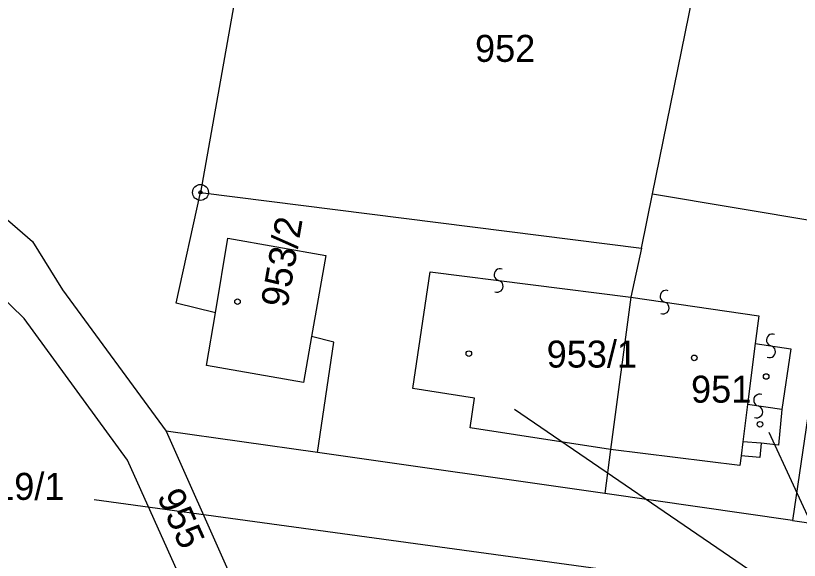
# Model space of a CAD drawing. Extents: x -469926 to -462499, y -1098642 to -1092733.
# Drawn here: x -465755.47 to -465706.1, y -1094497.17 to -1094462.87 of the extents above; entities that cross this region are included whole.
import ezdxf

# ---------------------------------------------------------------- set-up
doc = ezdxf.new("R2010")
doc.units = 0
for name, color, linetype in [('Vrstva 1', 7, 'Continuous'), ('Vrstva 14', 7, 'Continuous'), ('Vrstva 24', 7, 'Continuous'), ('Vrstva 25', 7, 'Continuous'), ('Vrstva 4', 7, 'Continuous'), ('Vrstva 50', 7, 'Continuous'), ('Vrstva 51', 7, 'Continuous'), ('Vrstva 8', 7, 'Continuous')]:
    doc.layers.add(name, color=color, linetype=linetype)

msp = doc.modelspace()

# ---------------------------------------------------------------- linework, layer by layer
at = {"layer": 'Vrstva 1'}
for p, q in [((-465739.84, -1094451.51), (-465743.82, -1094474)), ((-465739.84, -1094451.51), (-465743.82, -1094474)), ((-465765.8, -1094467.28), (-465754.41, -1094477.09)), ((-465765.8, -1094467.28), (-465754.41, -1094477.09)), ((-465754.92, -1094481.93), (-465767.89, -1094469.49)), ((-465754.92, -1094481.93), (-465767.89, -1094469.49)), ((-465745.36, -1094480.97), (-465743.82, -1094474)), ((-465745.36, -1094480.97), (-465743.82, -1094474)), ((-465743.82, -1094474), (-465716.04, -1094477.51)), ((-465743.82, -1094474), (-465716.04, -1094477.51)), ((-465716.04, -1094477.51), (-465715.34, -1094474.08)), ((-465716.04, -1094477.51), (-465715.34, -1094474.08)), ((-465715.34, -1094474.08), (-465703.8, -1094476.02)), ((-465715.34, -1094474.08), (-465703.8, -1094476.02)), ((-465703.8, -1094476.02), (-465706.54, -1094494.66)), ((-465703.8, -1094476.02), (-465706.54, -1094494.66)), ((-465754.41, -1094477.09), (-465752.51, -1094480.14)), ((-465754.41, -1094477.09), (-465752.51, -1094480.14)), ((-465742.88, -1094481.59), (-465742.11, -1094476.89)), ((-465742.88, -1094481.59), (-465742.11, -1094476.89)), ((-465742.11, -1094476.89), (-465735.93, -1094477.98)), ((-465742.11, -1094476.89), (-465735.93, -1094477.98)), ((-465716.04, -1094477.51), (-465716.72, -1094480.59)), ((-465716.04, -1094477.51), (-465716.72, -1094480.59)), ((-465735.93, -1094477.98), (-465736.82, -1094483.08)), ((-465735.93, -1094477.98), (-465736.82, -1094483.08)), ((-465752.51, -1094480.14), (-465745.98, -1094489.04)), ((-465752.51, -1094480.14), (-465745.98, -1094489.04)), ((-465716.72, -1094480.59), (-465718, -1094490.18)), ((-465716.72, -1094480.59), (-465718, -1094490.18)), ((-465742.88, -1094481.59), (-465745.36, -1094480.97)), ((-465742.88, -1094481.59), (-465745.36, -1094480.97)), ((-465743.45, -1094484.89), (-465742.88, -1094481.59)), ((-465743.45, -1094484.89), (-465742.88, -1094481.59)), ((-465748.42, -1094490.85), (-465754.92, -1094481.93)), ((-465748.42, -1094490.85), (-465754.92, -1094481.93)), ((-465736.82, -1094483.08), (-465737.33, -1094485.96)), ((-465736.82, -1094483.08), (-465737.33, -1094485.96)), ((-465735.43, -1094483.43), (-465736.82, -1094483.08)), ((-465735.43, -1094483.43), (-465736.82, -1094483.08)), ((-465736.46, -1094490.38), (-465735.43, -1094483.43)), ((-465736.46, -1094490.38), (-465735.43, -1094483.43)), ((-465737.33, -1094485.96), (-465743.45, -1094484.89)), ((-465737.33, -1094485.96), (-465743.45, -1094484.89)), ((-465736.46, -1094490.38), (-465745.98, -1094489.04)), ((-465745.98, -1094489.04), (-465742.01, -1094497.95)), ((-465736.46, -1094490.38), (-465745.98, -1094489.04)), ((-465745.98, -1094489.04), (-465742.01, -1094497.95)), ((-465718.36, -1094492.95), (-465736.46, -1094490.38)), ((-465718.36, -1094492.95), (-465736.46, -1094490.38)), ((-465718, -1094490.18), (-465718.36, -1094492.95)), ((-465718, -1094490.18), (-465718.36, -1094492.95)), ((-465744.43, -1094499.75), (-465748.42, -1094490.85)), ((-465744.43, -1094499.75), (-465748.42, -1094490.85)), ((-465706.54, -1094494.66), (-465718.36, -1094492.95)), ((-465706.54, -1094494.66), (-465718.36, -1094492.95)), ((-465706.54, -1094494.66), (-465704.56, -1094494.94)), ((-465706.54, -1094494.66), (-465704.56, -1094494.94))]:
    msp.add_line(p, q, dxfattribs=at)
at = {"layer": 'Vrstva 14'}
for p, q in [((-465696.96, -1094506.168), (-465724.05, -1094487.664)), ((-465696.96, -1094506.168), (-465724.05, -1094487.664)), ((-465700.571, -1094505.232), (-465707.999, -1094489.127)), ((-465700.571, -1094505.232), (-465707.999, -1094489.127))]:
    msp.add_line(p, q, dxfattribs=at)
at = {"layer": 'Vrstva 24'}
for radius in [0.5, 0.5, 0.1, 0.1]:
    msp.add_circle((-465743.82, -1094474), radius, dxfattribs=at)
at = {"layer": 'Vrstva 25'}
for centre in [(-465741.49, -1094480.88), (-465741.49, -1094480.88), (-465726.92, -1094484.15), (-465726.92, -1094484.15), (-465712.72, -1094484.42), (-465712.72, -1094484.42), (-465708.19, -1094485.59), (-465708.19, -1094485.59), (-465708.58, -1094488.6), (-465708.58, -1094488.6)]:
    msp.add_circle(centre, 0.175, dxfattribs=at)
at = {"layer": 'Vrstva 4'}
for p, q in [((-465715.34, -1094474.08), (-465711.91, -1094457.2)), ((-465715.34, -1094474.08), (-465711.91, -1094457.2)), ((-465730.45, -1094486.34), (-465729.36, -1094479)), ((-465730.45, -1094486.34), (-465729.36, -1094479)), ((-465729.36, -1094479), (-465716.72, -1094480.59)), ((-465729.36, -1094479), (-465716.72, -1094480.59)), ((-465716.72, -1094480.59), (-465708.66, -1094481.78)), ((-465716.72, -1094480.59), (-465708.66, -1094481.78)), ((-465708.66, -1094481.78), (-465708.88, -1094483.51)), ((-465708.66, -1094481.78), (-465708.88, -1094483.51)), ((-465708.88, -1094483.51), (-465709.36, -1094487.35)), ((-465708.88, -1094483.51), (-465709.36, -1094487.35)), ((-465708.88, -1094483.51), (-465706.64, -1094483.85)), ((-465708.88, -1094483.51), (-465706.64, -1094483.85)), ((-465706.64, -1094483.85), (-465707.21, -1094487.67)), ((-465706.64, -1094483.85), (-465707.21, -1094487.67)), ((-465726.57, -1094486.95), (-465730.45, -1094486.34)), ((-465726.57, -1094486.95), (-465730.45, -1094486.34)), ((-465726.83, -1094488.83), (-465726.57, -1094486.95)), ((-465726.83, -1094488.83), (-465726.57, -1094486.95)), ((-465709.36, -1094487.35), (-465709.66, -1094489.7)), ((-465709.36, -1094487.35), (-465709.66, -1094489.7)), ((-465707.21, -1094487.67), (-465709.36, -1094487.35)), ((-465707.21, -1094487.67), (-465709.36, -1094487.35)), ((-465707.21, -1094487.67), (-465707.41, -1094489.91)), ((-465707.21, -1094487.67), (-465707.41, -1094489.91)), ((-465718, -1094490.18), (-465726.83, -1094488.83)), ((-465718, -1094490.18), (-465726.83, -1094488.83)), ((-465709.66, -1094489.7), (-465709.77, -1094490.59)), ((-465709.66, -1094489.7), (-465709.77, -1094490.59)), ((-465708.51, -1094489.8), (-465709.66, -1094489.7)), ((-465708.51, -1094489.8), (-465709.66, -1094489.7)), ((-465708.51, -1094489.8), (-465708.59, -1094490.7)), ((-465708.51, -1094489.8), (-465708.59, -1094490.7)), ((-465707.41, -1094489.91), (-465708.51, -1094489.8)), ((-465707.41, -1094489.91), (-465708.51, -1094489.8)), ((-465709.85, -1094491.2), (-465718, -1094490.18)), ((-465709.85, -1094491.2), (-465718, -1094490.18)), ((-465709.77, -1094490.59), (-465709.85, -1094491.2)), ((-465709.77, -1094490.59), (-465709.85, -1094491.2)), ((-465708.59, -1094490.7), (-465709.77, -1094490.59)), ((-465708.59, -1094490.7), (-465709.77, -1094490.59))]:
    msp.add_line(p, q, dxfattribs=at)
at = {"layer": 'Vrstva 51'}
for centre, radius, start, end in [((-465724.95, -1094479.179), 0.376, 68.9904, 255.3015), ((-465724.95, -1094479.179), 0.376, 68.9904, 255.3015), ((-465725.137, -1094479.908), 0.377, 248.3143, 75.9775), ((-465725.137, -1094479.908), 0.377, 248.3143, 75.9775), ((-465714.494, -1094480.54), 0.376, 68.9904, 255.3015), ((-465714.494, -1094480.54), 0.376, 68.9904, 255.3015), ((-465714.681, -1094481.27), 0.377, 248.3143, 75.9775), ((-465714.681, -1094481.27), 0.377, 248.3143, 75.9775), ((-465707.793, -1094483.296), 0.376, 68.9904, 255.3015), ((-465707.793, -1094483.296), 0.376, 68.9904, 255.3015), ((-465707.98, -1094484.026), 0.377, 248.3143, 75.9775), ((-465707.98, -1094484.026), 0.377, 248.3143, 75.9775), ((-465708.599, -1094487.085), 0.376, 68.9904, 255.3015), ((-465708.599, -1094487.085), 0.376, 68.9904, 255.3015), ((-465708.786, -1094487.814), 0.377, 248.3143, 75.9775), ((-465708.786, -1094487.814), 0.377, 248.3143, 75.9775)]:
    msp.add_arc(centre, radius, start, end, dxfattribs=at)
at = {"layer": 'Vrstva 8'}
msp.add_line((-465529.168, -1094523.628), (-465750.519, -1094493.352), dxfattribs=at)

# ---------------------------------------------------------------- texts
at = {"layer": 'Vrstva 50'}
for s, p in [('952', (-465726.527, -1094465.78)), ('953/1', (-465722.015, -1094485.03)), ('953/1', (-465722.015, -1094485.03)), ('951', (-465712.92, -1094487.24)), ('951', (-465712.92, -1094487.24)), ('919/1', (-465758.082, -1094493.36)), ('919/1', (-465758.082, -1094493.36))]:
    msp.add_text(s, height=1.7, dxfattribs=at).set_placement(p)
for s, rotation, p in [('953/2', 80.1, (-465738.357, -1094481.316)), ('955', 294.273, (-465746.591, -1094493.13)), ('955', 294.273, (-465746.591, -1094493.13))]:
    msp.add_text(s, height=1.7, rotation=rotation, dxfattribs=at).set_placement(p)

doc.saveas('drawing.dxf')
